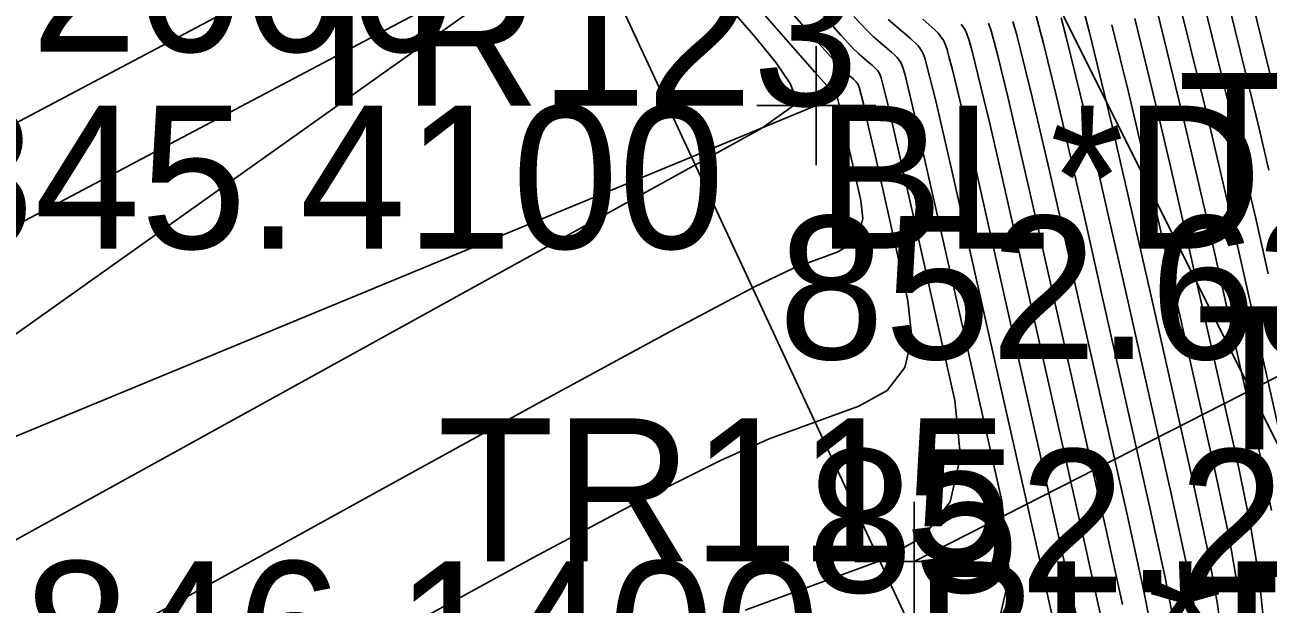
# Model space of a CAD drawing. Extents: x 1654928 to 1810050, y 486881 to 626330.
# Drawn here: x 1801408.96 to 1801419.41, y 489801.28 to 489806.14 of the extents above; entities that cross this region are included whole.
import ezdxf

# ---------------------------------------------------------------- set-up
doc = ezdxf.new("R2010")
doc.units = 0
for name, color, linetype in [('DR_X_Ditch', 7, 'Continuous'), ('DR_X_Storm_Sewer', 7, 'Continuous'), ('DT_X_Contour_Major', 7, 'Continuous'), ('DT_X_Contour_Minor', 7, 'Continuous'), ('RW_X_Esmt_SH', 7, 'Continuous'), ('SV_X_Shot_Marker', 7, 'Continuous'), ('SV_X_Text_Comment', 7, 'Continuous'), ('SV_X_Text_Elevation', 7, 'Continuous'), ('SV_X_Text_Name', 7, 'Continuous'), ('UT_X_Telecom', 7, 'Continuous')]:
    doc.layers.add(name, color=color, linetype=linetype)

msp = doc.modelspace()

# ---------------------------------------------------------------- linework, layer by layer
at = {"layer": 'DR_X_Ditch'}
msp.add_lwpolyline([(1801415.613, 489805.461), (1801399.12, 489798.656), (1801394.115, 489798.231), (1801381.169, 489793.34), (1801378.227, 489791.154), (1801376.864, 489788.486), (1801373.817, 489786.687), (1801350.547, 489785.463), (1801345.905, 489787.547), (1801327.981, 489787.847), (1801322.506, 489787.279)], dxfattribs=at)
at = {"layer": 'DR_X_Storm_Sewer'}
msp.add_line((1801416.436, 489801.636), (1801454.778, 489821.138), dxfattribs=at)
at = {"layer": 'DT_X_Contour_Major'}
for points in [[(1801419.416, 489804.919), (1801419.331, 489805.28), (1801419.253, 489805.601), (1801419.056, 489806.402)], [(1801415.016, 489801.227), (1801416.155, 489801.644), (1801416.514, 489801.845), (1801416.738, 489802.135), (1801416.826, 489802.515), (1801416.777, 489802.985), (1801416.468, 489804.357), (1801416.365, 489804.813), (1801416.236, 489805.377), (1801416.211, 489805.484), (1801416.179, 489805.616), (1801416.168, 489805.66), (1801416.158, 489805.694), (1801416.15, 489805.717), (1801416.144, 489805.731), (1801416.13, 489805.752), (1801416.121, 489805.762), (1801416.106, 489805.777), (1801416.085, 489805.797), (1801416.057, 489805.821), (1801415.973, 489805.892), (1801415.919, 489805.946), (1801415.82, 489806.053), (1801415.676, 489806.215)], [(1801418.186, 489801.275), (1801418.046, 489801.912), (1801417.614, 489803.823), (1801417.469, 489804.467), (1801417.355, 489804.965), (1801417.274, 489805.317), (1801417.225, 489805.523), (1801417.138, 489805.878), (1801417.107, 489805.997), (1801417.082, 489806.088), (1801417.06, 489806.152)], [(1801419.196, 489801.058), (1801419.157, 489801.398), (1801419.081, 489801.838), (1801418.967, 489802.377), (1801418.612, 489803.949), (1801418.489, 489804.492), (1801418.302, 489805.299), (1801418.239, 489805.562), (1801418.097, 489806.14)]]:
    msp.add_lwpolyline(points, dxfattribs=at)
at = {"layer": 'DT_X_Contour_Minor'}
for points in [[(1801415.155, 489805.272), (1801415.419, 489805.46), (1801415.441, 489805.527), (1801415.394, 489805.646), (1801415.277, 489805.82), (1801415.091, 489806.046), (1801414.166, 489807.104), (1801414.076, 489807.205), (1801414.039, 489807.245), (1801414.009, 489807.27), (1801413.96, 489807.322), (1801413.691, 489807.636), (1801413.459, 489807.608), (1801412.891, 489807.376), (1801411.987, 489806.939), (1801410.746, 489806.297), (1801406.99, 489804.313), (1801405.633, 489803.61), (1801404.381, 489802.991), (1801403.233, 489802.455), (1801402.19, 489802.002)], [(1801413.561, 489806.926), (1801413.916, 489807.114), (1801405.992, 489801.492), (1801402.148, 489799.373), (1801401.406, 489798.972), (1801400.825, 489798.68), (1801400.406, 489798.494), (1801400.15, 489798.417), (1801399.683, 489798.353), (1801399.526, 489798.331), (1801399.407, 489798.314), (1801399.326, 489798.303), (1801399.282, 489798.296), (1801399.215, 489798.285), (1801399.185, 489798.28), (1801399.145, 489798.272), (1801399.095, 489798.261), (1801399.035, 489798.248), (1801398.862, 489798.209), (1801398.766, 489798.181), (1801398.607, 489798.124), (1801398.387, 489798.041), (1801398.104, 489797.929), (1801397.268, 489797.595)], [(1801407.471, 489799.767), (1801411.856, 489802.184), (1801413.313, 489802.984), (1801414.392, 489803.569), (1801415.095, 489803.941), (1801415.421, 489804.098), (1801415.788, 489804.232), (1801415.903, 489804.297), (1801415.975, 489804.39), (1801416.004, 489804.513), (1801415.988, 489804.664), (1801415.806, 489805.469), (1801415.792, 489805.525), (1801415.786, 489805.544), (1801415.777, 489805.558), (1801415.729, 489805.6), (1801415.601, 489805.742), (1801415.258, 489806.134), (1801414.658, 489806.822)], [(1801397.268, 489797.595), (1801396.991, 489797.506), (1801396.789, 489797.489), (1801396.661, 489797.544), (1801396.608, 489797.672), (1801396.531, 489798.436), (1801398.183, 489799.149), (1801398.896, 489799.45), (1801400.436, 489800.09), (1801401.044, 489800.369), (1801402.02, 489800.855), (1801403.364, 489801.546), (1801405.075, 489802.444), (1801413.19, 489806.73)], [(1801419.247, 489806.454), (1801419.456, 489805.609)], [(1801419.41, 489804.05), (1801419.305, 489804.513), (1801419.125, 489805.284), (1801419.05, 489805.593), (1801418.864, 489806.349)], [(1801412.064, 489801.029), (1801413.232, 489801.666), (1801414.147, 489802.151), (1801414.809, 489802.483), (1801415.218, 489802.663), (1801415.971, 489802.938), (1801416.209, 489803.071), (1801416.357, 489803.263), (1801416.415, 489803.514), (1801416.383, 489803.824), (1801416.11, 489805.033), (1801416.059, 489805.258), (1801416.025, 489805.405), (1801416.009, 489805.477), (1801415.973, 489805.615), (1801415.968, 489805.631), (1801415.964, 489805.639), (1801415.955, 489805.653), (1801415.949, 489805.66), (1801415.939, 489805.67), (1801415.925, 489805.683), (1801415.906, 489805.699), (1801415.851, 489805.746), (1801415.805, 489805.793), (1801415.711, 489805.898), (1801415.566, 489806.061), (1801415.372, 489806.282)], [(1801418.634, 489801.038), (1801418.544, 489801.5), (1801418.414, 489802.098), (1801418.013, 489803.874), (1801417.877, 489804.477), (1801417.685, 489805.31), (1801417.631, 489805.539), (1801417.521, 489805.983), (1801417.483, 489806.132), (1801417.451, 489806.246)], [(1801419.025, 489800.942), (1801418.983, 489801.278), (1801418.902, 489801.725), (1801418.782, 489802.284), (1801418.412, 489803.924), (1801418.285, 489804.487), (1801418.179, 489804.947), (1801418.097, 489805.302), (1801418.036, 489805.554), (1801417.905, 489806.087), (1801417.859, 489806.266)], [(1801419.439, 489802.063), (1801419.335, 489802.564), (1801418.897, 489804.503), (1801418.798, 489804.933), (1801418.714, 489805.291), (1801418.48, 489806.245)], [(1801419.519, 489802.657), (1801419.21, 489804.025), (1801419.101, 489804.508), (1801419.004, 489804.928), (1801418.919, 489805.288), (1801418.847, 489805.585), (1801418.672, 489806.297)], [(1801417.119, 489801.007), (1801417.237, 489801.516), (1801417.172, 489802.145), (1801416.757, 489803.982), (1801416.448, 489805.348), (1801416.414, 489805.492), (1801416.371, 489805.668), (1801416.356, 489805.727), (1801416.343, 489805.773), (1801416.332, 489805.804), (1801416.324, 489805.822), (1801416.305, 489805.85), (1801416.294, 489805.864), (1801416.273, 489805.884), (1801416.245, 489805.911), (1801416.095, 489806.038), (1801416.032, 489806.099), (1801415.929, 489806.209)], [(1801417.828, 489800.136), (1801417.493, 489801.632), (1801416.737, 489804.979), (1801416.617, 489805.5), (1801416.543, 489805.795), (1801416.527, 489805.852), (1801416.514, 489805.891), (1801416.504, 489805.913), (1801416.48, 489805.949), (1801416.466, 489805.966), (1801416.404, 489806.024), (1801416.217, 489806.184)], [(1801417.828, 489801.05), (1801417.677, 489801.725), (1801417.215, 489803.773), (1801416.863, 489805.325), (1801416.82, 489805.508), (1801416.754, 489805.773), (1801416.731, 489805.862), (1801416.712, 489805.931), (1801416.696, 489805.978), (1801416.684, 489806.004), (1801416.655, 489806.047), (1801416.638, 489806.068), (1801416.608, 489806.098), (1801416.508, 489806.187)], [(1801418.007, 489801.162), (1801417.861, 489801.818), (1801417.265, 489804.462), (1801417.149, 489804.97), (1801417.068, 489805.321), (1801417.022, 489805.515), (1801416.919, 489805.93), (1801416.897, 489806.009), (1801416.878, 489806.065), (1801416.864, 489806.096), (1801416.831, 489806.146)], [(1801418.459, 489800.918), (1801418.365, 489801.387), (1801418.23, 489802.005), (1801417.814, 489803.849), (1801417.673, 489804.472), (1801417.561, 489804.961), (1801417.428, 489805.531), (1801417.33, 489805.93), (1801417.295, 489806.064), (1801417.266, 489806.167)], [(1801418.808, 489801.158), (1801418.723, 489801.612), (1801418.598, 489802.191), (1801418.213, 489803.899), (1801418.081, 489804.482), (1801417.973, 489804.951), (1801417.891, 489805.306), (1801417.833, 489805.546), (1801417.713, 489806.035), (1801417.671, 489806.199)], [(1801419.367, 489801.173), (1801419.332, 489801.518), (1801419.26, 489801.95), (1801419.151, 489802.47), (1801418.811, 489803.975), (1801418.693, 489804.497), (1801418.592, 489804.938), (1801418.508, 489805.295), (1801418.442, 489805.57), (1801418.289, 489806.192)], [(1801402.121, 489798.279), (1801403.098, 489798.711), (1801404.452, 489799.394), (1801406.185, 489800.328), (1801415.155, 489805.272)]]:
    msp.add_lwpolyline(points, dxfattribs=at)
at = {"layer": 'RW_X_Esmt_SH'}
msp.add_line((1801533.563, 489574.54), (1801308.538, 490024.454), dxfattribs=at)
at = {"layer": 'SV_X_Shot_Marker'}
for p, q in [((1801415.613, 489805.961), (1801415.613, 489804.961)), ((1801415.113, 489805.461), (1801416.113, 489805.461)), ((1801415.613, 489805.461), (1801415.613, 489805.461)), ((1801416.436, 489802.136), (1801416.436, 489801.136)), ((1801415.936, 489801.636), (1801416.936, 489801.636)), ((1801416.436, 489801.636), (1801416.436, 489801.636))]:
    msp.add_line(p, q, dxfattribs=at)
at = {"layer": 'UT_X_Telecom'}
msp.add_lwpolyline([(1801441.137, 489770.528), (1801431.587, 489788.879), (1801425.735, 489794.702), (1801417.855, 489797.975), (1801411.771, 489811.027), (1801414.185, 489815.828), (1801412.772, 489822.984)], dxfattribs=at)

# ---------------------------------------------------------------- texts
at = {"layer": 'SV_X_Text_Comment'}
for s, p in [('BL*D', (1801415.613, 489804.261)), ('BL*RCP SIZE? 4.50 LOCATION? INVERT CONDITION? POOR', (1801416.436, 489800.436))]:
    msp.add_text(s, height=1.2, dxfattribs=at).set_placement(p)
at = {"layer": 'SV_X_Text_Elevation'}
for s, p in [('845.2000', (1801405.894, 489805.914)), ('845.4100', (1801408.15, 489804.261)), ('852.6300', (1801415.294, 489803.334)), ('852.2700', (1801415.535, 489801.376)), ('846.1400', (1801408.954, 489800.436))]:
    msp.add_text(s, height=1.2, dxfattribs=at).set_placement(p)
at = {"layer": 'SV_X_Text_Name'}
for s, p in [('TR123', (1801411.154, 489805.461)), ('TR104', (1801418.649, 489804.534)), ('TR105', (1801418.804, 489802.576)), ('TR115', (1801412.431, 489801.636))]:
    msp.add_text(s, height=1.2, dxfattribs=at).set_placement(p)

doc.saveas('drawing.dxf')
